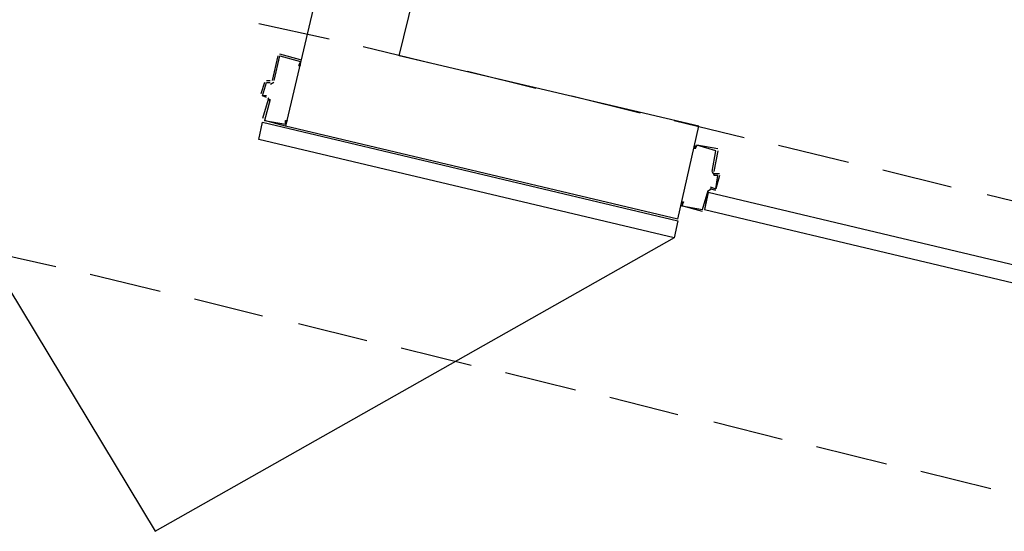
# Model space of a CAD drawing. Header units: feet. Extents: x -79 to 198, y -22 to 181.
# Tile 354 of 656: x 36.69 to 43.61, y 56.58 to 60.18. Entities that reach past the tile are written whole.
import ezdxf

# ---------------------------------------------------------------- set-up
doc = ezdxf.new("R2010")
doc.units = ezdxf.units.FT
doc.layers.add('A-LINEA', color=7, linetype='CONTINUOUS')

msp = doc.modelspace()

# ---------------------------------------------------------------- linework, layer by layer
at = {"layer": 'A-LINEA'}
for p, q in [((40.7867, 68.8311), (38.56, 59.4311)), ((40.7867, 68.8311), (38.56, 59.4311)), ((39.36, 59.9244), (39.6533, 61.1378)), ((39.36, 59.9244), (39.6533, 61.1378)), ((38.3733, 60.1511), (38.8667, 60.0444)), ((38.3733, 60.1511), (38.8667, 60.0444)), ((39.1067, 59.9911), (39.6, 59.8711)), ((39.1067, 59.9911), (39.6, 59.8711)), ((38.5067, 59.9244), (38.4667, 59.7511)), ((38.5067, 59.9244), (38.4667, 59.7511)), ((38.6667, 59.8978), (38.52, 59.9378)), ((38.6667, 59.8978), (38.52, 59.9378)), ((38.52, 59.9244), (38.52, 59.9244)), ((38.52, 59.9244), (38.52, 59.9244)), ((38.6667, 59.8844), (38.6667, 59.8844)), ((38.6667, 59.8844), (38.6667, 59.8844)), ((39.84, 59.8178), (40.32, 59.6978)), ((39.84, 59.8178), (40.32, 59.6978)), ((38.4133, 59.7378), (38.3867, 59.6578)), ((38.4133, 59.7378), (38.3867, 59.6578)), ((38.4267, 59.7378), (38.4267, 59.7378)), ((38.4267, 59.7378), (38.4267, 59.7378)), ((38.4554, 59.725), (38.4795, 59.7398)), ((38.4554, 59.725), (38.4795, 59.7398)), ((38.44, 59.6178), (38.4, 59.4844)), ((38.44, 59.6178), (38.4, 59.4844)), ((38.4267, 59.6178), (38.4267, 59.6178)), ((38.4267, 59.6178), (38.4267, 59.6178)), ((38.4528, 59.6065), (38.4379, 59.6306)), ((38.4528, 59.6065), (38.4379, 59.6306)), ((40.5733, 59.6444), (41.0533, 59.5244)), ((40.5733, 59.6444), (41.0533, 59.5244)), ((41.2933, 59.4711), (41.7867, 59.3511)), ((41.2933, 59.4711), (41.7867, 59.3511)), ((41.32, 58.7778), (38.56, 59.4311)), ((41.32, 58.7778), (38.56, 59.4311)), ((42.0267, 59.2978), (42.52, 59.1778)), ((42.0267, 59.2978), (42.52, 59.1778)), ((41.5867, 59.2578), (41.5867, 59.2578)), ((41.5867, 59.2578), (41.5867, 59.2578)), ((42.76, 59.1244), (43.24, 59.0044)), ((42.76, 59.1244), (43.24, 59.0044)), ((41.5605, 59.109), (41.5754, 59.085)), ((41.5605, 59.109), (41.5754, 59.085)), ((41.5733, 59.0978), (41.6133, 59.0978)), ((41.5733, 59.0978), (41.6133, 59.0978)), ((41.6, 59.0844), (41.6, 59.0844)), ((41.6, 59.0844), (41.6, 59.0844)), ((41.5579, 58.9906), (41.5339, 58.9757)), ((41.5579, 58.9906), (41.5339, 58.9757)), ((41.5867, 58.9778), (41.5467, 58.9911)), ((41.5867, 58.9778), (41.5467, 58.9911)), ((41.5333, 58.9778), (41.5067, 58.8444)), ((41.5333, 58.9778), (41.5067, 58.8444)), ((41.5467, 58.9778), (41.5467, 58.9778)), ((41.5467, 58.9778), (41.5467, 58.9778)), ((43.4933, 58.9511), (43.9733, 58.8311)), ((43.4933, 58.9511), (43.9733, 58.8311)), ((41.4933, 58.8444), (41.4933, 58.8444)), ((41.4933, 58.8444), (41.4933, 58.8444)), ((36.4667, 58.5511), (36.9467, 58.4444)), ((36.4667, 58.5511), (36.9467, 58.4444)), ((37.1867, 58.3911), (37.68, 58.2711)), ((37.1867, 58.3911), (37.68, 58.2711)), ((37.92, 58.2178), (38.4, 58.0978)), ((37.92, 58.2178), (38.4, 58.0978)), ((38.6533, 58.0444), (39.1333, 57.9244)), ((38.6533, 58.0444), (39.1333, 57.9244)), ((39.3733, 57.8711), (39.8667, 57.7511)), ((39.3733, 57.8711), (39.8667, 57.7511)), ((40.1067, 57.6978), (40.6, 57.5778)), ((40.1067, 57.6978), (40.6, 57.5778)), ((40.84, 57.5244), (41.32, 57.4044)), ((40.84, 57.5244), (41.32, 57.4044)), ((41.5733, 57.3511), (42.0533, 57.2311)), ((41.5733, 57.3511), (42.0533, 57.2311)), ((42.2933, 57.1778), (42.7867, 57.0578)), ((42.2933, 57.1778), (42.7867, 57.0578)), ((43.0267, 57.0044), (43.52, 56.8844)), ((43.0267, 57.0044), (43.52, 56.8844))]:
    msp.add_line(p, q, dxfattribs=at)
for points in [[(35.4808, 60.1669), (37.6436, 56.5825), (41.2955, 58.6479)], [(35.4808, 60.1669), (37.6436, 56.5825), (41.2955, 58.6479)], [(38.48, 59.7511), (38.52, 59.9244), (38.6667, 59.8844), (38.6533, 59.8578), (38.6667, 59.8578), (38.6667, 59.8844)], [(38.48, 59.7511), (38.52, 59.9244), (38.6667, 59.8844), (38.6533, 59.8578), (38.6667, 59.8578), (38.6667, 59.8844)], [(41.32, 58.7778), (41.4667, 59.4311), (39.36, 59.9244)], [(41.32, 58.7778), (41.4667, 59.4311), (39.36, 59.9244)], [(38.4267, 59.7511), (38.4533, 59.7511), (38.4533, 59.7511)], [(38.4267, 59.7511), (38.4533, 59.7511), (38.4533, 59.7511)], [(38.4267, 59.6444), (38.4, 59.6444), (38.4267, 59.7378), (38.4533, 59.7378)], [(38.4267, 59.6444), (38.4, 59.6444), (38.4267, 59.7378), (38.4533, 59.7378)], [(38.4267, 59.6311), (38.4, 59.6444), (38.4, 59.6444)], [(38.4267, 59.6311), (38.4, 59.6444), (38.4, 59.6444)], [(38.4533, 59.6178), (38.4133, 59.4711), (38.56, 59.4444), (38.56, 59.4711), (38.5733, 59.4711), (38.56, 59.4444), (38.56, 59.4444)], [(38.4533, 59.6178), (38.4133, 59.4711), (38.56, 59.4444), (38.56, 59.4711), (38.5733, 59.4711), (38.56, 59.4444), (38.56, 59.4444)], [(38.56, 59.4311), (38.4133, 59.4711), (38.4133, 59.4711)], [(38.56, 59.4311), (38.4133, 59.4711), (38.4133, 59.4711)], [(38.4, 59.4578), (41.32, 58.7644), (41.2933, 58.6444), (38.3733, 59.3378), (38.4, 59.4578)], [(38.4, 59.4578), (41.32, 58.7644), (41.2933, 58.6444), (38.3733, 59.3378), (38.4, 59.4578)], [(41.56, 59.1111), (41.5867, 59.2578), (41.4533, 59.2978), (41.44, 59.2711), (41.44, 59.2978)], [(41.56, 59.1111), (41.5867, 59.2578), (41.4533, 59.2978), (41.44, 59.2711), (41.44, 59.2978)], [(41.6, 59.2711), (41.4533, 59.2978), (41.4533, 59.2978)], [(41.6, 59.2711), (41.4533, 59.2978), (41.4533, 59.2978)], [(41.6, 59.2578), (41.5733, 59.1111), (41.5733, 59.1111)], [(41.6, 59.2578), (41.5733, 59.1111), (41.5733, 59.1111)], [(41.5467, 59.0044), (41.5867, 58.9911), (41.6, 59.0844), (41.5733, 59.0844)], [(41.5467, 59.0044), (41.5867, 58.9911), (41.6, 59.0844), (41.5733, 59.0844)], [(41.6133, 59.0844), (41.5867, 58.9911), (41.5867, 58.9911)], [(41.6133, 59.0844), (41.5867, 58.9911), (41.5867, 58.9911)], [(41.3467, 58.8844), (41.3467, 58.8978), (41.36, 58.8978), (41.3467, 58.8711), (41.4933, 58.8444), (41.5333, 58.9778)], [(41.3467, 58.8844), (41.3467, 58.8978), (41.36, 58.8978), (41.3467, 58.8711), (41.4933, 58.8444), (41.5333, 58.9778)], [(41.5067, 58.8444), (44.4267, 58.1511), (44.4533, 58.2711), (41.5333, 58.9644), (41.5067, 58.8444)], [(41.5067, 58.8444), (44.4267, 58.1511), (44.4533, 58.2711), (41.5333, 58.9644), (41.5067, 58.8444)], [(41.4933, 58.8311), (41.3467, 58.8711), (41.3467, 58.8711)], [(41.4933, 58.8311), (41.3467, 58.8711), (41.3467, 58.8711)]]:
    msp.add_lwpolyline(points, dxfattribs=at)

doc.saveas('drawing.dxf')
